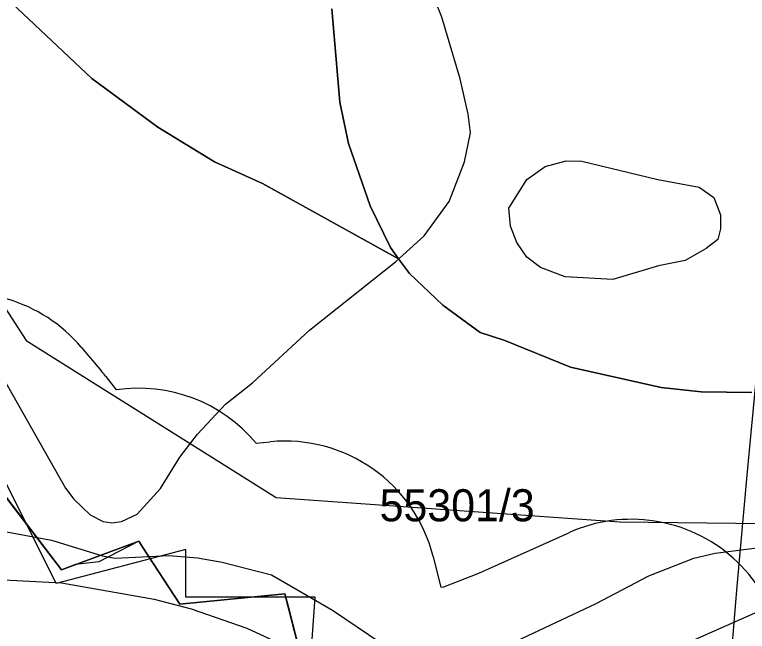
# Model space of a CAD drawing. Extents: x -758499 to -754160, y -1175205 to -1172032.
# Drawn here: x -756838 to -756598.2, y -1174428.7 to -1174226.8 of the extents above; entities that cross this region are included whole.
import ezdxf

# ---------------------------------------------------------------- set-up
doc = ezdxf.new("R2010")
doc.units = 0
for name, color, linetype in [('A040_Les50_p', 7, 'Continuous'), ('A041_BPEJ_p', 7, 'Continuous'), ('A043_InvPuda_p', 7, 'Continuous'), ('A050_Q100_p', 7, 'Continuous'), ('A106_TuristT_l', 7, 'Continuous'), ('LIMITY OP vodovodu', 7, 'Continuous'), ('PLOCHY NL lesní', 7, 'Continuous'), ('PLOCHY NZo zemědělské-orná půda', 7, 'Continuous'), ('vrstevnice', 7, 'Continuous'), ('ÚSES NBK funkční', 7, 'Continuous')]:
    doc.layers.add(name, color=color, linetype=linetype)

msp = doc.modelspace()

# ---------------------------------------------------------------- linework, layer by layer
at = {"layer": 'A040_Les50_p'}
for p, q in [((-756816.18, -1174335.65), (-756809.58, -1174343.46)), ((-756808.14, -1174345.25), (-756804.76, -1174349.64)), ((-756758.94, -1174367.07), (-756754.39, -1174366.62))]:
    msp.add_line(p, q, dxfattribs=at)
msp.add_lwpolyline([(-756701.03, -1174404.11), (-756700.01, -1174408.15), (-756698.47, -1174414.2), (-756697.52, -1174414.09), (-756686.05, -1174409.6), (-756656.63, -1174396.37)], dxfattribs=at)
for centre, start, end in [((-756854.37, -1174367.92), 40.2002, 106.9322), ((-756847.77, -1174375.73), 37.5624, 40.2002), ((-756797.34, -1174399.09), 39.8269, 98.5296), ((-756749.5, -1174416.38), 14.2017, 95.6068), ((-756636.13, -1174441.98), 342.2144, 114.2004)]:
    msp.add_arc(centre, 50, start, end, dxfattribs=at)
at = {"layer": 'A041_BPEJ_p'}
for p, q in [((-756852.58, -1174210), (-756812.72, -1174247.74)), ((-756812.72, -1174247.74), (-756852.58, -1174210)), ((-756731.52, -1174255.43), (-756734.19, -1174224.91)), ((-756734.19, -1174224.91), (-756731.52, -1174255.43)), ((-756812.72, -1174247.74), (-756791.08, -1174263.58)), ((-756791.08, -1174263.58), (-756812.72, -1174247.74)), ((-756728.68, -1174269.02), (-756731.52, -1174255.43)), ((-756731.52, -1174255.43), (-756728.68, -1174269.02)), ((-756791.08, -1174263.58), (-756772.6, -1174274.93)), ((-756772.6, -1174274.93), (-756791.08, -1174263.58)), ((-756721.66, -1174289.42), (-756728.68, -1174269.02)), ((-756728.68, -1174269.02), (-756721.66, -1174289.42)), ((-756772.6, -1174274.93), (-756756.9, -1174282.05)), ((-756756.9, -1174282.05), (-756772.6, -1174274.93)), ((-756756.9, -1174282.05), (-756712.33, -1174306.69)), ((-756712.33, -1174306.69), (-756756.9, -1174282.05)), ((-756715.01, -1174303.04), (-756721.66, -1174289.42)), ((-756721.66, -1174289.42), (-756715.01, -1174303.04)), ((-756712.33, -1174306.69), (-756715.01, -1174303.04)), ((-756715.01, -1174303.04), (-756712.33, -1174306.69)), ((-756712.33, -1174306.69), (-756708.73, -1174311.58)), ((-756708.73, -1174311.58), (-756712.33, -1174306.69)), ((-756708.73, -1174311.58), (-756697.8, -1174321.86)), ((-756697.8, -1174321.86), (-756708.73, -1174311.58)), ((-756697.8, -1174321.86), (-756685.59, -1174330.88)), ((-756685.59, -1174330.88), (-756697.8, -1174321.86)), ((-756685.59, -1174330.88), (-756677.56, -1174333.51)), ((-756677.56, -1174333.51), (-756685.59, -1174330.88)), ((-756677.56, -1174333.51), (-756656.01, -1174342.21)), ((-756656.01, -1174342.21), (-756677.56, -1174333.51)), ((-756656.01, -1174342.21), (-756626.38, -1174348.87)), ((-756626.38, -1174348.87), (-756656.01, -1174342.21)), ((-756626.38, -1174348.87), (-756613.25, -1174350.28)), ((-756613.25, -1174350.28), (-756626.38, -1174348.87)), ((-756613.25, -1174350.28), (-756596.71, -1174350.45)), ((-756596.71, -1174350.45), (-756613.25, -1174350.28)), ((-756822.63, -1174408.48), (-756844.34, -1174380.19)), ((-756797.3, -1174399.16), (-756810.44, -1174405.95)), ((-756783.93, -1174419.76), (-756797.3, -1174399.16)), ((-756818.1, -1174406.8), (-756822.63, -1174408.48)), ((-756810.44, -1174405.95), (-756818.1, -1174406.8)), ((-756749.5, -1174416.38), (-756783.93, -1174419.76)), ((-756748.47, -1174420.45), (-756749.5, -1174416.38)), ((-756740.86, -1174450.37), (-756748.47, -1174420.45))]:
    msp.add_line(p, q, dxfattribs=at)
at = {"layer": 'A043_InvPuda_p'}
for p, q in [((-756824.39, -1174412.99), (-756848.94, -1174363.88)), ((-756781.99, -1174401.83), (-756824.39, -1174412.99)), ((-756781.99, -1174417.46), (-756781.99, -1174401.83)), ((-756739.59, -1174417.46), (-756781.99, -1174417.46)), ((-756741.82, -1174448.71), (-756739.59, -1174417.46))]:
    msp.add_line(p, q, dxfattribs=at)
at = {"layer": 'A050_Q100_p'}
for p, q in [((-756892.59, -1174244.08), (-756834.17, -1174333.49)), ((-756834.17, -1174333.49), (-756752.35, -1174384.8)), ((-756752.35, -1174384.8), (-756640.05, -1174392.82)), ((-756640.05, -1174392.82), (-756523.95, -1174394.14))]:
    msp.add_line(p, q, dxfattribs=at)
at = {"layer": 'A106_TuristT_l'}
msp.add_lwpolyline([(-756901.81, -1174477.78), (-756825.76, -1174458.08), (-756805.07, -1174450.48), (-756774.77, -1174444.62), (-756739.5, -1174452.1), (-756705.96, -1174463.81), (-756685.13, -1174462.93), (-756614.4, -1174430.84), (-756576.87, -1174414.32), (-756479.81, -1174411.97), (-756441.96, -1174400.66), (-756428.85, -1174393.94), (-756406.85, -1174376.99), (-756377.92, -1174355.05), (-756340.65, -1174330.24), (-756331.67, -1174321.14), (-756326.19, -1174313.66), (-756309.92, -1174288.16), (-756301.82, -1174281.12), (-756289.96, -1174275.89), (-756280.72, -1174271.65), (-756256.13, -1174262.02)], dxfattribs=at)
at = {"layer": 'LIMITY OP vodovodu'}
msp.add_lwpolyline([(-756612.1, -1174541.9), (-756611.43, -1174531.5), (-756610.91, -1174526.01), (-756610.88, -1174525.27), (-756609.05, -1174503.19), (-756606.7, -1174475.48), (-756604.26, -1174446.97), (-756601.45, -1174413.91), (-756598.18, -1174377.53), (-756595.73, -1174351.03), (-756593.43, -1174327.57), (-756590.26, -1174293.95), (-756587.21, -1174262.59), (-756583.86, -1174228.7), (-756581.33, -1174202.7), (-756579.89, -1174188.54), (-756578.84, -1174178.02), (-756578.54, -1174175.16), (-756577.64, -1174172.89), (-756577.05, -1174171.67), (-756575.76, -1174169.64), (-756574.67, -1174167.87), (-756569.8, -1174160.13)], dxfattribs=at)
at = {"layer": 'PLOCHY NL lesní'}
msp.add_lwpolyline([(-756844.34, -1174380.19), (-756822.63, -1174408.48), (-756797.34, -1174399.09), (-756795.99, -1174401.16), (-756783.93, -1174419.76), (-756749.5, -1174416.38), (-756748.47, -1174420.45), (-756740.86, -1174450.37)], dxfattribs=at)
at = {"layer": 'PLOCHY NZo zemědělské-orná půda'}
msp.add_lwpolyline([(-756502.69, -1174451.65), (-756613.9, -1174432.27), (-756636.13, -1174441.98), (-756666.68, -1174455.71), (-756685.13, -1174462.93), (-756705.37, -1174465.45), (-756741.05, -1174453.4), (-756740.86, -1174450.37), (-756748.47, -1174420.45), (-756749.5, -1174416.38), (-756783.93, -1174419.76), (-756795.99, -1174401.16), (-756797.34, -1174399.09), (-756822.63, -1174408.48), (-756844.34, -1174380.19)], dxfattribs=at)
at = {"layer": 'vrstevnice'}
for p, q in [((-756698.2, -1174227.62), (-756700.51, -1174221.84)), ((-756698.2, -1174227.62), (-756700.51, -1174221.84)), ((-756692.14, -1174247.82), (-756698.2, -1174227.62)), ((-756692.14, -1174247.82), (-756698.2, -1174227.62)), ((-756689.55, -1174259.37), (-756692.14, -1174247.82)), ((-756689.55, -1174259.37), (-756692.14, -1174247.82)), ((-756688.82, -1174265.43), (-756689.55, -1174259.37)), ((-756688.82, -1174265.43), (-756689.55, -1174259.37)), ((-756690.7, -1174274.95), (-756688.82, -1174265.43)), ((-756690.7, -1174274.95), (-756688.82, -1174265.43)), ((-756695.73, -1174287.94), (-756690.7, -1174274.95)), ((-756695.73, -1174287.94), (-756690.7, -1174274.95)), ((-756664.29, -1174276.54), (-756657.51, -1174274.66)), ((-756657.51, -1174274.66), (-756652.31, -1174274.81)), ((-756652.31, -1174274.81), (-756627.49, -1174280.73)), ((-756670.35, -1174280.73), (-756664.29, -1174276.54)), ((-756676.27, -1174290.11), (-756670.35, -1174280.73)), ((-756627.49, -1174280.73), (-756613.89, -1174283.26)), ((-756613.89, -1174283.26), (-756609.16, -1174286.64)), ((-756609.16, -1174286.64), (-756606.99, -1174292.27)), ((-756703.98, -1174299.2), (-756695.73, -1174287.94)), ((-756703.98, -1174299.2), (-756695.73, -1174287.94)), ((-756675.69, -1174296.02), (-756676.27, -1174290.11)), ((-756606.99, -1174292.27), (-756606.99, -1174296.89)), ((-756673.67, -1174301.36), (-756675.69, -1174296.02)), ((-756606.99, -1174296.89), (-756607.86, -1174300.35)), ((-756713.36, -1174307.71), (-756703.98, -1174299.2)), ((-756713.36, -1174307.71), (-756703.98, -1174299.2)), ((-756670.35, -1174306.13), (-756673.67, -1174301.36)), ((-756607.86, -1174300.35), (-756611.61, -1174303.39)), ((-756611.61, -1174303.39), (-756618.54, -1174307.28)), ((-756665.88, -1174309.59), (-756670.35, -1174306.13)), ((-756732.41, -1174322.87), (-756713.36, -1174307.71)), ((-756732.41, -1174322.87), (-756713.36, -1174307.71)), ((-756618.54, -1174307.28), (-756627.2, -1174309.01)), ((-756657.79, -1174312.62), (-756665.88, -1174309.59)), ((-756627.2, -1174309.01), (-756642.19, -1174313.48)), ((-756642.19, -1174313.48), (-756657.79, -1174312.62)), ((-756741.5, -1174330.08), (-756732.41, -1174322.87)), ((-756741.5, -1174330.08), (-756732.41, -1174322.87)), ((-756760.12, -1174347.26), (-756741.5, -1174330.08)), ((-756760.12, -1174347.26), (-756741.5, -1174330.08)), ((-756842.24, -1174344.81), (-756821.31, -1174381.75)), ((-756842.24, -1174344.81), (-756821.31, -1174381.75)), ((-756768.92, -1174354.33), (-756760.12, -1174347.26)), ((-756768.92, -1174354.33), (-756760.12, -1174347.26)), ((-756778.16, -1174364.14), (-756768.92, -1174354.33)), ((-756778.16, -1174364.14), (-756768.92, -1174354.33)), ((-756783.93, -1174371.65), (-756778.16, -1174364.14)), ((-756783.93, -1174371.65), (-756778.16, -1174364.14)), ((-756790.28, -1174381.9), (-756783.93, -1174371.65)), ((-756790.28, -1174381.9), (-756783.93, -1174371.65)), ((-756821.31, -1174381.75), (-756818.57, -1174385.36)), ((-756821.31, -1174381.75), (-756818.57, -1174385.36)), ((-756797.93, -1174390.27), (-756790.28, -1174381.9)), ((-756797.93, -1174390.27), (-756790.28, -1174381.9)), ((-756818.57, -1174385.36), (-756813.23, -1174390.56)), ((-756818.57, -1174385.36), (-756813.23, -1174390.56)), ((-756813.23, -1174390.56), (-756809.05, -1174392.72)), ((-756813.23, -1174390.56), (-756809.05, -1174392.72)), ((-756802.98, -1174392.72), (-756797.93, -1174390.27)), ((-756802.98, -1174392.72), (-756797.93, -1174390.27)), ((-756809.05, -1174392.72), (-756806.16, -1174393.15)), ((-756809.05, -1174392.72), (-756806.16, -1174393.15)), ((-756806.16, -1174393.15), (-756802.98, -1174392.72)), ((-756806.16, -1174393.15), (-756802.98, -1174392.72)), ((-756845.7, -1174395.17), (-756825.93, -1174398.78)), ((-756825.93, -1174398.78), (-756809.25, -1174403.94)), ((-756608.72, -1174403.11), (-756590.68, -1174400.8)), ((-756809.25, -1174403.94), (-756805.08, -1174404.66)), ((-756805.08, -1174404.66), (-756787.4, -1174403.83)), ((-756787.4, -1174403.83), (-756778.16, -1174404.56)), ((-756778.16, -1174404.56), (-756770.08, -1174406)), ((-756615.65, -1174404.7), (-756608.72, -1174403.11)), ((-756770.08, -1174406), (-756753.91, -1174410.18)), ((-756630.37, -1174410.47), (-756615.65, -1174404.7)), ((-756845.7, -1174411.63), (-756822.61, -1174412.78)), ((-756845.7, -1174411.63), (-756822.61, -1174412.78)), ((-756753.91, -1174410.18), (-756734, -1174421.73)), ((-756647.69, -1174419.57), (-756630.37, -1174410.47)), ((-756822.61, -1174412.78), (-756792.3, -1174418.12)), ((-756822.61, -1174412.78), (-756792.3, -1174418.12)), ((-756792.3, -1174418.12), (-756780.18, -1174421.3)), ((-756792.3, -1174418.12), (-756780.18, -1174421.3)), ((-756780.18, -1174421.3), (-756762, -1174427.65)), ((-756780.18, -1174421.3), (-756762, -1174427.65)), ((-756675.69, -1174432.7), (-756647.69, -1174419.57)), ((-756734, -1174421.73), (-756718.12, -1174432.41)), ((-756762, -1174427.65), (-756721.59, -1174446.12)), ((-756762, -1174427.65), (-756721.59, -1174446.12))]:
    msp.add_line(p, q, dxfattribs=at)
at = {"layer": 'ÚSES NBK funkční'}
msp.add_lwpolyline([(-756741.05, -1174453.4), (-756740.86, -1174450.37), (-756749.5, -1174416.38), (-756783.93, -1174419.76), (-756797.34, -1174399.09), (-756822.63, -1174408.48), (-756844.34, -1174380.19), (-756854.37, -1174367.92), (-756931.66, -1174391.45), (-756982.4, -1174407.8), (-757009, -1174380.8), (-757032.59, -1174387.33), (-757037.03, -1174365.82), (-757051.62, -1174366.67), (-757058.26, -1174356.27), (-757063.56, -1174351.91), (-757073.37, -1174343.85), (-757092.6, -1174321.82), (-757110.6, -1174301.2), (-757129.71, -1174279.32), (-757098.9, -1174232.59), (-757116.94, -1174221.78), (-757143.49, -1174190.47), (-757214.65, -1174172.36)], dxfattribs=at)

# ---------------------------------------------------------------- texts
at = {"layer": 'A041_BPEJ_p'}
msp.add_text('55301/3', height=10.5, dxfattribs=at).set_placement((-756718.53, -1174392.64))

doc.saveas('drawing.dxf')
